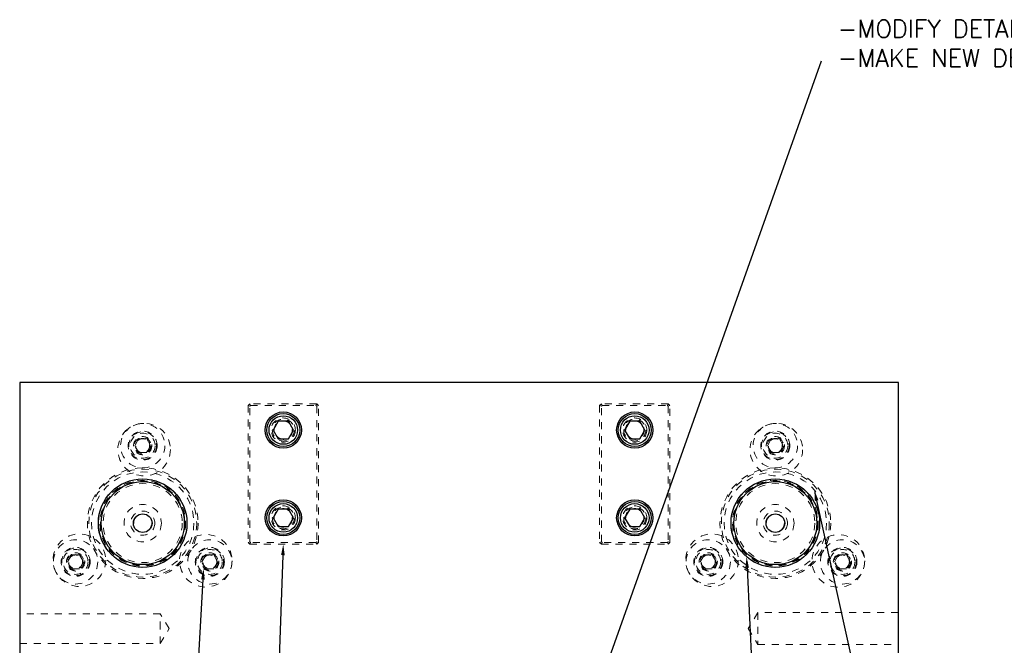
# Model space of a CAD drawing. Header units: inches. Extents: x 1880 to 2363, y -453 to -54.
# Tile 925 of 1056: x 2118 to 2132, y -417 to -408. Entities that reach past the tile are written whole.
import ezdxf

# ---------------------------------------------------------------- set-up
doc = ezdxf.new("R2010")
doc.units = ezdxf.units.IN
doc.header["$LTSCALE"] = 0.5
doc.header["$MEASUREMENT"] = 0
doc.linetypes.add('HIDDEN', pattern=[0.225, 0.15, -0.075])
for name, color, linetype in [('DSS-M-S', 53, 'Continuous'), ('DST-M-S', 53, 'Continuous'), ('SID-M-S', 105, 'Continuous'), ('SID-M-S2', 1, 'Continuous'), ('SVF-M-S', 8, 'Continuous')]:
    doc.layers.add(name, color=color, linetype=linetype)
doc.styles.add('T', font='romans.shx')

msp = doc.modelspace()

# ---------------------------------------------------------------- linework, layer by layer
at = {"layer": 'DSS-M-S', "linetype": 'HIDDEN', "lineweight": 18}
for centre, radius in [((2119.80381, -415.23517), 0.76772), ((2128.80381, -415.23517), 0.76772), ((2119.80381, -415.23517), 0.72835), ((2128.80381, -415.23517), 0.72835), ((2119.80381, -415.23517), 0.61024), ((2128.80381, -415.23517), 0.61024), ((2119.80381, -415.23517), 0.2655), ((2128.80381, -415.23517), 0.2655), ((2119.80381, -415.23517), 0.172), ((2128.80381, -415.23517), 0.172)]:
    msp.add_circle(centre, radius, dxfattribs=at)
at = {"layer": 'DST-M-S', "linetype": 'Continuous', "lineweight": 25}
for p, q in [((2118.05381, -413.23517), (2118.05381, -427.23517)), ((2130.55381, -413.23517), (2118.05381, -413.23517)), ((2130.55381, -427.23517), (2130.55381, -413.23517))]:
    msp.add_line(p, q, dxfattribs=at)
at = {"layer": 'DST-M-S', "linetype": 'HIDDEN', "lineweight": 18}
for p, q in [((2121.32881, -413.53517), (2121.30381, -413.56017)), ((2121.30381, -413.56017), (2121.30381, -415.51017)), ((2121.32881, -413.57052), (2121.30381, -413.56017)), ((2122.27881, -413.53517), (2121.32881, -413.53517)), ((2121.33916, -413.56017), (2121.32881, -413.53517)), ((2121.32881, -413.57052), (2121.33916, -413.56017)), ((2121.32881, -415.49981), (2121.32881, -413.57052)), ((2121.33916, -413.56017), (2122.26845, -413.56017)), ((2122.26845, -413.56017), (2122.27881, -413.53517)), ((2122.26845, -413.56017), (2122.27881, -413.57052)), ((2122.30381, -413.56017), (2122.27881, -413.53517)), ((2122.27881, -413.57052), (2122.30381, -413.56017)), ((2122.27881, -413.57052), (2122.27881, -415.49981)), ((2122.30381, -415.51017), (2122.30381, -413.56017)), ((2126.32881, -413.53517), (2126.30381, -413.56017)), ((2126.30381, -413.56017), (2126.30381, -415.51017)), ((2126.32881, -413.57052), (2126.30381, -413.56017)), ((2127.27881, -413.53517), (2126.32881, -413.53517)), ((2126.33916, -413.56017), (2126.32881, -413.53517)), ((2126.32881, -413.57052), (2126.33916, -413.56017)), ((2126.32881, -415.49981), (2126.32881, -413.57052)), ((2126.33916, -413.56017), (2127.26845, -413.56017)), ((2127.26845, -413.56017), (2127.27881, -413.53517)), ((2127.26845, -413.56017), (2127.27881, -413.57052)), ((2127.30381, -413.56017), (2127.27881, -413.53517)), ((2127.27881, -413.57052), (2127.30381, -413.56017)), ((2127.27881, -413.57052), (2127.27881, -415.49981)), ((2127.30381, -415.51017), (2127.30381, -413.56017)), ((2121.30381, -415.51017), (2121.32881, -415.49981)), ((2121.30381, -415.51017), (2121.32881, -415.53517)), ((2121.33916, -415.51017), (2121.32881, -415.49981)), ((2121.32881, -415.53517), (2121.33916, -415.51017)), ((2121.32881, -415.53517), (2122.27881, -415.53517)), ((2122.26845, -415.51017), (2121.33916, -415.51017)), ((2122.27881, -415.49981), (2122.26845, -415.51017)), ((2122.27881, -415.53517), (2122.26845, -415.51017)), ((2122.30381, -415.51017), (2122.27881, -415.49981)), ((2122.27881, -415.53517), (2122.30381, -415.51017)), ((2126.30381, -415.51017), (2126.32881, -415.49981)), ((2126.30381, -415.51017), (2126.32881, -415.53517)), ((2126.33916, -415.51017), (2126.32881, -415.49981)), ((2126.32881, -415.53517), (2126.33916, -415.51017)), ((2126.32881, -415.53517), (2127.27881, -415.53517)), ((2127.26845, -415.51017), (2126.33916, -415.51017)), ((2127.27881, -415.49981), (2127.26845, -415.51017)), ((2127.27881, -415.53517), (2127.26845, -415.51017)), ((2127.30381, -415.51017), (2127.27881, -415.49981)), ((2127.27881, -415.53517), (2127.30381, -415.51017)), ((2120.05381, -416.52422), (2118.05381, -416.52422)), ((2120.05381, -416.73517), (2120.05381, -416.52422)), ((2120.18056, -416.73517), (2120.05381, -416.52422)), ((2128.55381, -416.50862), (2128.41768, -416.73517)), ((2128.55381, -416.50862), (2128.55381, -416.96172)), ((2130.55381, -416.50862), (2128.55381, -416.50862)), ((2120.05381, -416.94612), (2120.05381, -416.73517)), ((2120.05381, -416.94612), (2120.18056, -416.73517)), ((2128.41768, -416.73517), (2128.55381, -416.96172)), ((2118.05381, -416.94612), (2120.05381, -416.94612)), ((2128.55381, -416.96172), (2130.55381, -416.96172))]:
    msp.add_line(p, q, dxfattribs=at)
at = {"layer": 'DST-M-S', "linetype": 'Continuous', "lineweight": 25}
for centre, radius in [((2121.80381, -413.91017), 0.2575), ((2126.80381, -413.91017), 0.2575), ((2119.80381, -415.23517), 0.62992), ((2128.80381, -415.23517), 0.62992), ((2121.80381, -415.16017), 0.2575), ((2126.80381, -415.16017), 0.2575)]:
    msp.add_circle(centre, radius, dxfattribs=at)
at = {"layer": 'DST-M-S', "linetype": 'HIDDEN', "lineweight": 18}
for centre, radius in [((2121.80381, -413.91017), 0.172), ((2126.80381, -413.91017), 0.172), ((2121.80381, -413.91017), 0.1285), ((2126.80381, -413.91017), 0.1285), ((2119.80381, -414.13281), 0.09843), ((2128.80381, -414.13281), 0.09843), ((2121.80381, -415.16017), 0.172), ((2121.80381, -415.16017), 0.1285), ((2126.80381, -415.16017), 0.172), ((2126.80381, -415.16017), 0.1285), ((2118.84913, -415.78635), 0.09843), ((2120.75848, -415.78635), 0.09843), ((2127.84913, -415.78635), 0.09843), ((2129.75848, -415.78635), 0.09843)]:
    msp.add_circle(centre, radius, dxfattribs=at)
at = {"layer": 'SID-M-S'}
for p, q in [((2129.39148, -414.91489), (2132.25581, -427.93977)), ((2121.79831, -415.69107), (2121.36662, -427.93532)), ((2128.40255, -415.87038), (2128.97375, -427.93542)), ((2120.66033, -416.0367), (2119.96442, -427.93553))]:
    msp.add_line(p, q, dxfattribs=at)
for points in [[(2129.36609, -414.92048), (2129.35798, -414.76253), (2129.36609, -414.92048), (2129.41688, -414.90931)], [(2121.77233, -415.69015), (2121.80381, -415.53517), (2121.77233, -415.69015), (2121.82429, -415.69199)], [(2128.37657, -415.87161), (2128.39517, -415.71456), (2128.37657, -415.87161), (2128.42852, -415.86915)], [(2120.63438, -416.03518), (2120.66944, -415.88096), (2120.63438, -416.03518), (2120.68629, -416.03821)]]:
    msp.add_solid(points, dxfattribs=at)
at = {"layer": 'SID-M-S2'}
msp.add_line((2125.78534, -419.00782), (2129.45839, -408.65912), dxfattribs=at)
at = {"layer": 'SVF-M-S', "linetype": 'Continuous', "lineweight": 25}
for p, q in [((2121.73164, -413.78517), (2121.65947, -413.91017)), ((2121.65947, -413.91017), (2121.73164, -414.03517)), ((2121.87598, -413.78517), (2121.73164, -413.78517)), ((2121.94815, -413.91017), (2121.87598, -413.78517)), ((2121.87598, -414.03517), (2121.94815, -413.91017)), ((2126.73164, -413.78517), (2126.65947, -413.91017)), ((2126.65947, -413.91017), (2126.73164, -414.03517)), ((2126.87598, -413.78517), (2126.73164, -413.78517)), ((2126.94815, -413.91017), (2126.87598, -413.78517)), ((2126.87598, -414.03517), (2126.94815, -413.91017)), ((2121.73164, -414.03517), (2121.87598, -414.03517)), ((2126.73164, -414.03517), (2126.87598, -414.03517)), ((2121.73164, -415.03517), (2121.65947, -415.16017)), ((2121.87598, -415.03517), (2121.73164, -415.03517)), ((2121.94815, -415.16017), (2121.87598, -415.03517)), ((2126.73164, -415.03517), (2126.65947, -415.16017)), ((2126.87598, -415.03517), (2126.73164, -415.03517)), ((2126.94815, -415.16017), (2126.87598, -415.03517)), ((2121.65947, -415.16017), (2121.73164, -415.28517)), ((2121.87598, -415.28517), (2121.94815, -415.16017)), ((2126.65947, -415.16017), (2126.73164, -415.28517)), ((2126.87598, -415.28517), (2126.94815, -415.16017)), ((2121.73164, -415.28517), (2121.87598, -415.28517)), ((2126.73164, -415.28517), (2126.87598, -415.28517))]:
    msp.add_line(p, q, dxfattribs=at)
at = {"layer": 'SVF-M-S', "linetype": 'HIDDEN', "lineweight": 18}
for p, q in [((2119.69016, -414.13281), (2119.74698, -414.03438)), ((2119.74698, -414.03438), (2119.86063, -414.03438)), ((2119.86063, -414.03438), (2119.91746, -414.13281)), ((2128.69016, -414.13281), (2128.74698, -414.03438)), ((2128.69016, -414.13281), (2128.74698, -414.03438)), ((2128.74698, -414.03438), (2128.86063, -414.03438)), ((2128.74698, -414.03438), (2128.86063, -414.03438)), ((2128.86063, -414.03438), (2128.91746, -414.13281)), ((2128.86063, -414.03438), (2128.91746, -414.13281)), ((2119.74698, -414.23123), (2119.69016, -414.13281)), ((2119.91746, -414.13281), (2119.86063, -414.23123)), ((2128.74698, -414.23123), (2128.69016, -414.13281)), ((2128.74698, -414.23123), (2128.69016, -414.13281)), ((2128.91746, -414.13281), (2128.86063, -414.23123)), ((2128.91746, -414.13281), (2128.86063, -414.23123)), ((2119.86063, -414.23123), (2119.74698, -414.23123)), ((2128.86063, -414.23123), (2128.74698, -414.23123)), ((2128.86063, -414.23123), (2128.74698, -414.23123)), ((2118.73548, -415.78635), (2118.79231, -415.68792)), ((2118.79231, -415.68792), (2118.90596, -415.68792)), ((2118.90596, -415.68792), (2118.96279, -415.78635)), ((2120.64483, -415.78635), (2120.70166, -415.68792)), ((2120.70166, -415.68792), (2120.81531, -415.68792)), ((2120.81531, -415.68792), (2120.87213, -415.78635)), ((2127.73548, -415.78635), (2127.79231, -415.68792)), ((2127.73548, -415.78635), (2127.79231, -415.68792)), ((2127.79231, -415.68792), (2127.90596, -415.68792)), ((2127.79231, -415.68792), (2127.90596, -415.68792)), ((2127.90596, -415.68792), (2127.96279, -415.78635)), ((2127.90596, -415.68792), (2127.96279, -415.78635)), ((2129.64483, -415.78635), (2129.70166, -415.68792)), ((2129.64483, -415.78635), (2129.70166, -415.68792)), ((2129.70166, -415.68792), (2129.81531, -415.68792)), ((2129.70166, -415.68792), (2129.81531, -415.68792)), ((2129.81531, -415.68792), (2129.87213, -415.78635)), ((2129.81531, -415.68792), (2129.87213, -415.78635)), ((2118.79231, -415.88477), (2118.73548, -415.78635)), ((2118.96279, -415.78635), (2118.90596, -415.88477)), ((2120.70166, -415.88477), (2120.64483, -415.78635)), ((2120.87213, -415.78635), (2120.81531, -415.88477)), ((2127.79231, -415.88477), (2127.73548, -415.78635)), ((2127.79231, -415.88477), (2127.73548, -415.78635)), ((2127.96279, -415.78635), (2127.90596, -415.88477)), ((2127.96279, -415.78635), (2127.90596, -415.88477)), ((2129.70166, -415.88477), (2129.64483, -415.78635)), ((2129.70166, -415.88477), (2129.64483, -415.78635)), ((2129.87213, -415.78635), (2129.81531, -415.88477)), ((2129.87213, -415.78635), (2129.81531, -415.88477)), ((2118.90596, -415.88477), (2118.79231, -415.88477)), ((2120.81531, -415.88477), (2120.70166, -415.88477)), ((2127.90596, -415.88477), (2127.79231, -415.88477)), ((2127.90596, -415.88477), (2127.79231, -415.88477)), ((2129.81531, -415.88477), (2129.70166, -415.88477)), ((2129.81531, -415.88477), (2129.70166, -415.88477))]:
    msp.add_line(p, q, dxfattribs=at)
at = {"layer": 'SVF-M-S', "linetype": 'Continuous', "lineweight": 25}
for centre, radius in [((2121.80381, -413.91017), 0.23438), ((2121.80381, -413.91017), 0.20312), ((2126.80381, -413.91017), 0.23438), ((2126.80381, -413.91017), 0.20313), ((2119.80381, -415.23517), 0.59055), ((2128.80381, -415.23517), 0.59055), ((2121.80381, -415.16017), 0.23438), ((2121.80381, -415.16017), 0.20312), ((2126.80381, -415.16017), 0.23438), ((2126.80381, -415.16017), 0.20313), ((2119.80381, -415.23517), 0.13287), ((2128.80381, -415.23517), 0.13287)]:
    msp.add_circle(centre, radius, dxfattribs=at)
at = {"layer": 'SVF-M-S', "linetype": 'HIDDEN', "lineweight": 18}
for centre, radius in [((2121.80381, -413.91017), 0.15625), ((2126.80381, -413.91017), 0.15625), ((2119.82439, -414.18816), 0.37402), ((2119.80381, -414.13281), 0.31496), ((2121.80381, -413.91017), 0.13297), ((2121.80381, -413.91017), 0.1327), ((2121.80381, -413.91017), 0.13218), ((2126.80381, -413.91017), 0.13297), ((2126.80381, -413.91017), 0.1327), ((2126.80381, -413.91017), 0.13218), ((2128.81753, -414.19024), 0.37402), ((2128.80381, -414.13281), 0.31496), ((2119.80381, -414.13281), 0.20669), ((2119.80381, -414.13281), 0.19685), ((2119.80381, -414.13281), 0.17717), ((2119.80381, -414.13281), 0.12992), ((2119.80381, -414.13281), 0.11811), ((2119.80381, -414.13281), 0.10289), ((2119.80381, -414.13281), 0.10262), ((2119.80381, -414.13281), 0.1021), ((2128.80381, -414.13281), 0.20669), ((2128.80381, -414.13281), 0.19685), ((2128.80381, -414.13281), 0.19685), ((2128.80381, -414.13281), 0.17717), ((2128.80381, -414.13281), 0.17717), ((2128.80381, -414.13281), 0.12992), ((2128.80381, -414.13281), 0.11811), ((2128.80381, -414.13281), 0.11811), ((2128.80381, -414.13281), 0.10289), ((2128.80381, -414.13281), 0.10289), ((2128.80381, -414.13281), 0.10262), ((2128.80381, -414.13281), 0.10262), ((2128.80381, -414.13281), 0.1021), ((2128.80381, -414.13281), 0.1021), ((2119.80381, -415.23517), 0.7874), ((2128.80381, -415.23517), 0.7874), ((2119.80381, -415.23517), 0.62932), ((2128.80381, -415.23517), 0.62932), ((2119.80381, -415.23517), 0.60095), ((2119.80381, -415.23517), 0.56218), ((2128.80381, -415.23517), 0.60095), ((2128.80381, -415.23517), 0.56218), ((2121.80381, -415.16017), 0.15625), ((2121.80381, -415.16017), 0.13297), ((2121.80381, -415.16017), 0.1327), ((2121.80381, -415.16017), 0.13218), ((2126.80381, -415.16017), 0.15625), ((2126.80381, -415.16017), 0.13297), ((2126.80381, -415.16017), 0.1327), ((2126.80381, -415.16017), 0.13218), ((2119.80381, -415.23517), 0.1285), ((2128.80381, -415.23517), 0.1285), ((2118.90308, -415.76233), 0.37402), ((2120.70163, -415.77037), 0.37402), ((2127.90308, -415.76233), 0.37402), ((2129.70109, -415.77241), 0.37402), ((2118.84913, -415.78635), 0.31496), ((2118.84913, -415.78635), 0.20669), ((2118.84913, -415.78635), 0.19685), ((2120.75848, -415.78635), 0.31496), ((2120.75848, -415.78635), 0.20669), ((2120.75848, -415.78635), 0.19685), ((2127.84913, -415.78635), 0.31496), ((2127.84913, -415.78635), 0.20669), ((2127.84913, -415.78635), 0.19685), ((2127.84913, -415.78635), 0.19685), ((2129.75848, -415.78635), 0.31496), ((2129.75848, -415.78635), 0.20669), ((2129.75848, -415.78635), 0.19685), ((2129.75848, -415.78635), 0.19685), ((2118.84913, -415.78635), 0.17717), ((2118.84913, -415.78635), 0.12992), ((2118.84913, -415.78635), 0.11811), ((2118.84913, -415.78635), 0.10289), ((2118.84913, -415.78635), 0.10262), ((2118.84913, -415.78635), 0.1021), ((2120.75848, -415.78635), 0.17717), ((2120.75848, -415.78635), 0.12992), ((2120.75848, -415.78635), 0.11811), ((2120.75848, -415.78635), 0.10289), ((2120.75848, -415.78635), 0.10262), ((2120.75848, -415.78635), 0.1021), ((2127.84913, -415.78635), 0.17717), ((2127.84913, -415.78635), 0.17717), ((2127.84913, -415.78635), 0.12992), ((2127.84913, -415.78635), 0.11811), ((2127.84913, -415.78635), 0.11811), ((2127.84913, -415.78635), 0.10289), ((2127.84913, -415.78635), 0.10289), ((2127.84913, -415.78635), 0.10262), ((2127.84913, -415.78635), 0.10262), ((2127.84913, -415.78635), 0.1021), ((2127.84913, -415.78635), 0.1021), ((2129.75848, -415.78635), 0.17717), ((2129.75848, -415.78635), 0.17717), ((2129.75848, -415.78635), 0.12992), ((2129.75848, -415.78635), 0.11811), ((2129.75848, -415.78635), 0.11811), ((2129.75848, -415.78635), 0.10289), ((2129.75848, -415.78635), 0.10289), ((2129.75848, -415.78635), 0.10262), ((2129.75848, -415.78635), 0.10262), ((2129.75848, -415.78635), 0.1021), ((2129.75848, -415.78635), 0.1021)]:
    msp.add_circle(centre, radius, dxfattribs=at)

# ---------------------------------------------------------------- texts
at = {"layer": 'SID-M-S2', "insert": (2129.69172, -408.07579), "char_height": 0.25, "width": 6.3388335, "attachment_point": 1, "style": 'T'}
msp.add_mtext('{-MODIFY DETAIL 234\\P-MAKE NEW DETAIL 218}', dxfattribs=at)

doc.saveas('drawing.dxf')
